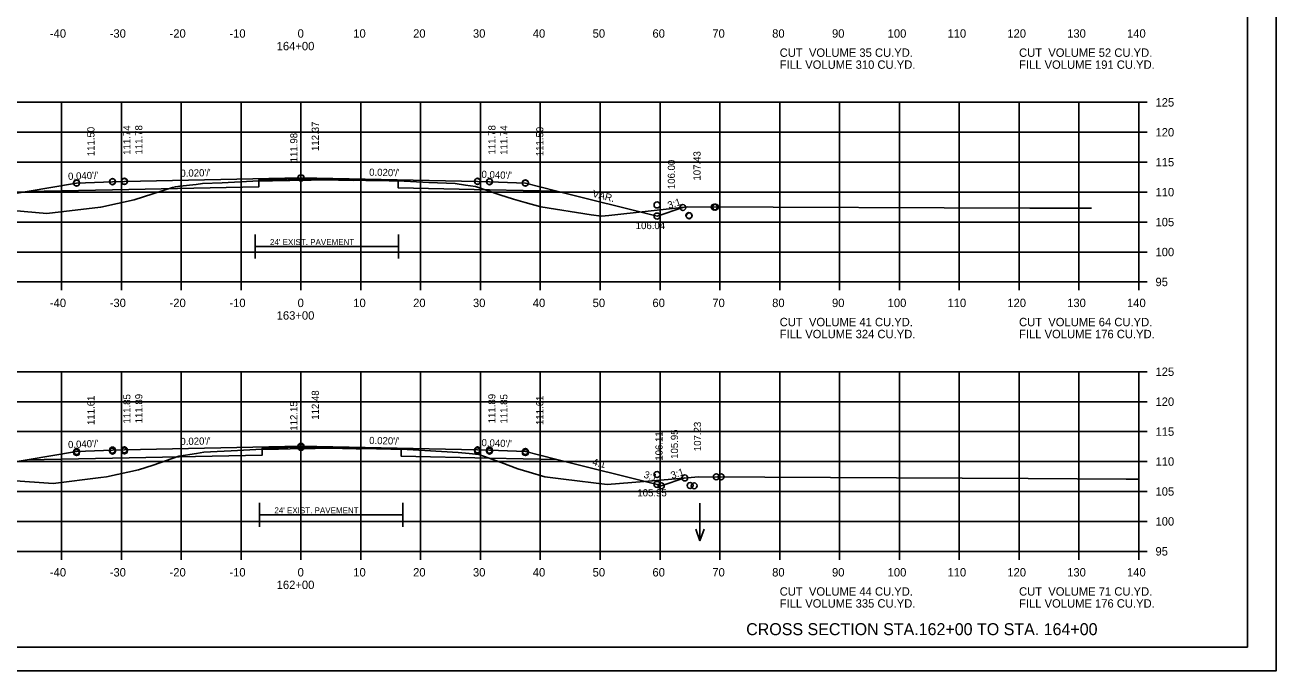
# Model space of a CAD drawing. Extents: x 1175611 to 1176402, y -433344 to -416213.
# Drawn here: x 1175734.9 to 1175943.9, y -428223.4 to -428115.5 of the extents above; entities that cross this region are included whole.
import ezdxf

# ---------------------------------------------------------------- set-up
doc = ezdxf.new("R2010")
doc.units = 0
for name, color, linetype in [('Default', 7, 'Continuous'), ('R_Alt Surface', 7, 'Continuous'), ('R_Axis', 7, 'Continuous'), ('R_Axis Annot', 7, 'Continuous'), ('R_Border', 7, 'Continuous'), ('R_Draft', 7, 'Continuous'), ('R_Exist Surface', 7, 'Continuous'), ('R_Fin Surface', 7, 'Continuous'), ('R_Grid', 7, 'Continuous'), ('R_No Plot', 7, 'Continuous'), ('R_Water Annot', 7, 'Continuous'), ('R_Xsect Elev', 7, 'Continuous'), ('R_Xsect Slope', 7, 'Continuous')]:
    doc.layers.add(name, color=color, linetype=linetype)

msp = doc.modelspace()

# ---------------------------------------------------------------- linework, layer by layer
at = {"layer": 'R_Alt Surface'}
for p, q in [((1175785.29, -428152.5), (1175773.29, -428152.5)), ((1175785.29, -428152.5), (1175797.29, -428152.5)), ((1175786.02, -428197.32), (1175774.02, -428197.32)), ((1175786.02, -428197.32), (1175798.02, -428197.32))]:
    msp.add_line(p, q, dxfattribs=at)
for points in [[(1175735.2, -428143.32), (1175749.47, -428143.04), (1175773.93, -428142.55), (1175773.93, -428141.38), (1175780.97, -428141.24), (1175797.21, -428141.57), (1175797.22, -428142.73), (1175812.47, -428143.04), (1175823.75, -428143.26)], [(1175773.29, -428154.5), (1175773.29, -428150.5)], [(1175797.29, -428154.5), (1175797.29, -428150.5)], [(1175735.2, -428188.14), (1175749.47, -428187.85), (1175774.5, -428187.35), (1175774.51, -428186.18), (1175780.97, -428186.05), (1175797.73, -428186.39), (1175797.73, -428187.56), (1175812.47, -428187.85), (1175823.75, -428188.08)], [(1175774.02, -428199.32), (1175774.02, -428195.32)], [(1175798.02, -428199.32), (1175798.02, -428195.32)]]:
    msp.add_lwpolyline(points, dxfattribs=at)
at = {"layer": 'R_Axis'}
for p, q in [((1175920.97, -428158.44), (1175920.97, -428128.44)), ((1175922.37, -428128.44), (1175920.97, -428128.44)), ((1175922.37, -428133.44), (1175920.97, -428133.44)), ((1175922.37, -428138.44), (1175920.97, -428138.44)), ((1175922.37, -428143.44), (1175920.97, -428143.44)), ((1175922.37, -428148.44), (1175920.97, -428148.44)), ((1175922.37, -428153.44), (1175920.97, -428153.44)), ((1175640.97, -428158.44), (1175920.97, -428158.44)), ((1175740.97, -428159.84), (1175740.97, -428158.44)), ((1175750.97, -428159.84), (1175750.97, -428158.44)), ((1175760.97, -428159.84), (1175760.97, -428158.44)), ((1175770.97, -428159.84), (1175770.97, -428158.44)), ((1175780.97, -428159.84), (1175780.97, -428158.44)), ((1175790.97, -428159.84), (1175790.97, -428158.44)), ((1175800.97, -428159.84), (1175800.97, -428158.44)), ((1175810.97, -428159.84), (1175810.97, -428158.44)), ((1175820.97, -428159.84), (1175820.97, -428158.44)), ((1175830.97, -428159.84), (1175830.97, -428158.44)), ((1175840.97, -428159.84), (1175840.97, -428158.44)), ((1175850.97, -428159.84), (1175850.97, -428158.44)), ((1175860.97, -428159.84), (1175860.97, -428158.44)), ((1175870.97, -428159.84), (1175870.97, -428158.44)), ((1175880.97, -428159.84), (1175880.97, -428158.44)), ((1175890.97, -428159.84), (1175890.97, -428158.44)), ((1175900.97, -428159.84), (1175900.97, -428158.44)), ((1175910.97, -428159.84), (1175910.97, -428158.44)), ((1175920.97, -428159.84), (1175920.97, -428158.44)), ((1175922.37, -428158.44), (1175920.97, -428158.44)), ((1175920.97, -428203.44), (1175920.97, -428173.44)), ((1175922.37, -428173.44), (1175920.97, -428173.44)), ((1175922.37, -428178.44), (1175920.97, -428178.44)), ((1175922.37, -428183.44), (1175920.97, -428183.44)), ((1175922.37, -428188.44), (1175920.97, -428188.44)), ((1175922.37, -428193.44), (1175920.97, -428193.44)), ((1175922.37, -428198.44), (1175920.97, -428198.44)), ((1175640.97, -428203.44), (1175920.97, -428203.44)), ((1175740.97, -428204.84), (1175740.97, -428203.44)), ((1175750.97, -428204.84), (1175750.97, -428203.44)), ((1175760.97, -428204.84), (1175760.97, -428203.44)), ((1175770.97, -428204.84), (1175770.97, -428203.44)), ((1175780.97, -428204.84), (1175780.97, -428203.44)), ((1175790.97, -428204.84), (1175790.97, -428203.44)), ((1175800.97, -428204.84), (1175800.97, -428203.44)), ((1175810.97, -428204.84), (1175810.97, -428203.44)), ((1175820.97, -428204.84), (1175820.97, -428203.44)), ((1175830.97, -428204.84), (1175830.97, -428203.44)), ((1175840.97, -428204.84), (1175840.97, -428203.44)), ((1175850.97, -428204.84), (1175850.97, -428203.44)), ((1175860.97, -428204.84), (1175860.97, -428203.44)), ((1175870.97, -428204.84), (1175870.97, -428203.44)), ((1175880.97, -428204.84), (1175880.97, -428203.44)), ((1175890.97, -428204.84), (1175890.97, -428203.44)), ((1175900.97, -428204.84), (1175900.97, -428203.44)), ((1175910.97, -428204.84), (1175910.97, -428203.44)), ((1175920.97, -428204.84), (1175920.97, -428203.44)), ((1175922.37, -428203.44), (1175920.97, -428203.44))]:
    msp.add_line(p, q, dxfattribs=at)
at = {"layer": 'R_Border'}
for q in [(1175939.15, -428013.98), (1175622.97, -428219.44)]:
    msp.add_line((1175939.15, -428219.44), q, dxfattribs=at)
at = {"layer": 'R_Exist Surface'}
for points in [[(1175732.83, -428146.53), (1175738.48, -428147.02), (1175747.49, -428145.94), (1175747.51, -428145.94), (1175747.52, -428145.94), (1175753.07, -428144.71), (1175759.52, -428142.69), (1175759.99, -428142.54), (1175760.71, -428142.46), (1175763.43, -428142.14), (1175764.53, -428142.02), (1175767.79, -428141.87), (1175773.93, -428141.58), (1175774.13, -428141.57), (1175774.19, -428141.56), (1175775.88, -428141.57), (1175776.22, -428141.57), (1175778.76, -428141.5), (1175779.13, -428141.49), (1175782.69, -428141.42), (1175783.39, -428141.41), (1175785.02, -428141.39), (1175785.29, -428141.39), (1175785.52, -428141.39), (1175785.74, -428141.39), (1175787.27, -428141.42), (1175787.68, -428141.43), (1175789.73, -428141.48), (1175790.92, -428141.46), (1175791.19, -428141.46), (1175791.8, -428141.47), (1175795.73, -428141.57), (1175795.97, -428141.57), (1175797.21, -428141.57), (1175802.34, -428141.81), (1175806.73, -428142.02), (1175808.44, -428142.26), (1175810.12, -428142.5), (1175814.23, -428143.88), (1175816.47, -428144.64), (1175818.42, -428145.19), (1175821.06, -428145.92), (1175829.48, -428147.21), (1175831.18, -428147.47), (1175832.43, -428147.34), (1175845.56, -428145.92), (1175902.76, -428146.11), (1175909.97, -428146.13), (1175910.17, -428146.13), (1175913.05, -428146.13)], [(1175725.38, -428191.09), (1175739.54, -428192.12), (1175747.5, -428191.1), (1175748.5, -428190.97), (1175750.25, -428190.6), (1175753.84, -428189.85), (1175756.25, -428189.02), (1175760.58, -428187.54), (1175763.52, -428187.08), (1175764.74, -428186.9), (1175766.98, -428186.78), (1175769.32, -428186.66), (1175774.51, -428186.4), (1175774.55, -428186.39), (1175774.59, -428186.39), (1175775.86, -428186.38), (1175777.19, -428186.37), (1175779.15, -428186.33), (1175783.32, -428186.25), (1175785.8, -428186.2), (1175785.91, -428186.2), (1175786.02, -428186.21), (1175786.94, -428186.23), (1175787.89, -428186.25), (1175789.03, -428186.28), (1175790.19, -428186.3), (1175791.02, -428186.29), (1175791.6, -428186.28), (1175793.61, -428186.34), (1175796, -428186.4), (1175796.94, -428186.4), (1175797.67, -428186.39), (1175797.73, -428186.39), (1175801.69, -428186.62), (1175807.25, -428186.93), (1175809.1, -428187.11), (1175810.7, -428187.26), (1175814.41, -428188.61), (1175817.19, -428189.63), (1175819.12, -428190.22), (1175821.75, -428190.99), (1175824.83, -428191.39), (1175832.16, -428192.28), (1175840.37, -428191.61), (1175847.44, -428190.97), (1175902.5, -428191.29), (1175918.85, -428191.39), (1175920.97, -428191.38)]]:
    msp.add_lwpolyline(points, dxfattribs=at)
at = {"layer": 'R_Fin Surface'}
for points in [[(1175720.47, -428145.95), (1175721.47, -428145.61), (1175735.2, -428143.32), (1175743.47, -428141.94), (1175749.47, -428141.7), (1175751.47, -428141.66), (1175780.97, -428141.07), (1175810.47, -428141.66), (1175812.47, -428141.7), (1175818.47, -428141.94), (1175823.75, -428143.26), (1175840.47, -428147.44), (1175844.79, -428146.01)], [(1175719.55, -428191.06), (1175721.47, -428190.42), (1175735.2, -428188.14), (1175743.47, -428186.76), (1175749.47, -428186.52), (1175751.47, -428186.48), (1175780.97, -428185.89), (1175810.47, -428186.48), (1175812.47, -428186.52), (1175818.47, -428186.76), (1175823.75, -428188.08), (1175840.47, -428192.26), (1175841.18, -428192.49), (1175845.12, -428191.18)]]:
    msp.add_lwpolyline(points, dxfattribs=at)
at = {"layer": 'R_Grid'}
for p, q in [((1175640.97, -428128.44), (1175920.97, -428128.44)), ((1175740.97, -428158.44), (1175740.97, -428128.44)), ((1175750.97, -428158.44), (1175750.97, -428128.44)), ((1175760.97, -428158.44), (1175760.97, -428128.44)), ((1175770.97, -428158.44), (1175770.97, -428128.44)), ((1175780.97, -428158.44), (1175780.97, -428128.44)), ((1175790.97, -428158.44), (1175790.97, -428128.44)), ((1175800.97, -428158.44), (1175800.97, -428128.44)), ((1175810.97, -428158.44), (1175810.97, -428128.44)), ((1175820.97, -428158.44), (1175820.97, -428128.44)), ((1175830.97, -428158.44), (1175830.97, -428128.44)), ((1175840.97, -428158.44), (1175840.97, -428128.44)), ((1175850.97, -428158.44), (1175850.97, -428128.44)), ((1175860.97, -428158.44), (1175860.97, -428128.44)), ((1175870.97, -428158.44), (1175870.97, -428128.44)), ((1175880.97, -428158.44), (1175880.97, -428128.44)), ((1175890.97, -428158.44), (1175890.97, -428128.44)), ((1175900.97, -428158.44), (1175900.97, -428128.44)), ((1175910.97, -428158.44), (1175910.97, -428128.44)), ((1175920.97, -428158.44), (1175920.97, -428128.44)), ((1175640.97, -428133.44), (1175920.97, -428133.44)), ((1175640.97, -428138.44), (1175920.97, -428138.44)), ((1175640.97, -428143.44), (1175920.97, -428143.44)), ((1175640.97, -428148.44), (1175920.97, -428148.44)), ((1175640.97, -428153.44), (1175920.97, -428153.44)), ((1175640.97, -428158.44), (1175920.97, -428158.44)), ((1175640.97, -428173.44), (1175920.97, -428173.44)), ((1175740.97, -428203.44), (1175740.97, -428173.44)), ((1175750.97, -428203.44), (1175750.97, -428173.44)), ((1175760.97, -428203.44), (1175760.97, -428173.44)), ((1175770.97, -428203.44), (1175770.97, -428173.44)), ((1175780.97, -428203.44), (1175780.97, -428173.44)), ((1175790.97, -428203.44), (1175790.97, -428173.44)), ((1175800.97, -428203.44), (1175800.97, -428173.44)), ((1175810.97, -428203.44), (1175810.97, -428173.44)), ((1175820.97, -428203.44), (1175820.97, -428173.44)), ((1175830.97, -428203.44), (1175830.97, -428173.44)), ((1175840.97, -428203.44), (1175840.97, -428173.44)), ((1175850.97, -428203.44), (1175850.97, -428173.44)), ((1175860.97, -428203.44), (1175860.97, -428173.44)), ((1175870.97, -428203.44), (1175870.97, -428173.44)), ((1175880.97, -428203.44), (1175880.97, -428173.44)), ((1175890.97, -428203.44), (1175890.97, -428173.44)), ((1175900.97, -428203.44), (1175900.97, -428173.44)), ((1175910.97, -428203.44), (1175910.97, -428173.44)), ((1175920.97, -428203.44), (1175920.97, -428173.44)), ((1175640.97, -428178.44), (1175920.97, -428178.44)), ((1175640.97, -428183.44), (1175920.97, -428183.44)), ((1175640.97, -428188.44), (1175920.97, -428188.44)), ((1175640.97, -428193.44), (1175920.97, -428193.44)), ((1175640.97, -428198.44), (1175920.97, -428198.44)), ((1175640.97, -428203.44), (1175920.97, -428203.44))]:
    msp.add_line(p, q, dxfattribs=at)
at = {"layer": 'R_No Plot'}
msp.add_line((1175610.57, -428223.42), (1175943.91, -428223.42), dxfattribs=at)
msp.add_lwpolyline([(1175610.57, -428010.08), (1175943.91, -428010.08), (1175943.91, -428223.42), (1175610.57, -428223.42)], close=True, dxfattribs=at)
for centre in [(1175743.47, -428141.91), (1175743.47, -428141.94), (1175749.47, -428141.67), (1175749.47, -428141.7), (1175751.47, -428141.63), (1175751.47, -428141.66), (1175780.97, -428141.04), (1175780.97, -428141.07), (1175810.47, -428141.63), (1175810.47, -428141.66), (1175812.47, -428141.67), (1175812.47, -428141.7), (1175818.47, -428141.91), (1175818.47, -428141.94), (1175840.47, -428145.58), (1175844.79, -428146.01), (1175850.04, -428145.94), (1175850.25, -428145.94), (1175840.47, -428147.44), (1175845.8, -428147.35), (1175845.85, -428147.4), (1175780.97, -428185.89), (1175743.47, -428186.76), (1175743.47, -428186.94), (1175749.47, -428186.52), (1175749.47, -428186.7), (1175751.47, -428186.48), (1175751.47, -428186.66), (1175780.97, -428186.07), (1175810.47, -428186.48), (1175810.47, -428186.66), (1175812.47, -428186.52), (1175812.47, -428186.7), (1175818.47, -428186.76), (1175818.47, -428186.94), (1175840.47, -428190.61), (1175840.47, -428192.26), (1175845.12, -428191.18), (1175850.37, -428190.99), (1175851.18, -428191), (1175841.18, -428192.49), (1175846, -428192.45), (1175846.68, -428192.49)]:
    msp.add_circle(centre, 0.5, dxfattribs=at)
at = {"layer": 'R_Water Annot'}
for p, q in [((1175847.65, -428195.4), (1175847.65, -428201.68)), ((1175847.65, -428201.68), (1175846.95, -428199.76)), ((1175847.65, -428201.68), (1175848.35, -428199.76))]:
    msp.add_line(p, q, dxfattribs=at)

# ---------------------------------------------------------------- texts
at = {"layer": 'Default'}
for s, p in [('CUT  VOLUME 35 CU.YD.', (1175860.97, -428120.84)), ('CUT  VOLUME 52 CU.YD.', (1175900.97, -428120.84)), ('FILL VOLUME 310 CU.YD.', (1175860.97, -428122.84)), ('FILL VOLUME 191 CU.YD.', (1175900.97, -428122.84)), ('CUT  VOLUME 41 CU.YD.', (1175860.97, -428165.84)), ('CUT  VOLUME 64 CU.YD.', (1175900.97, -428165.84)), ('FILL VOLUME 324 CU.YD.', (1175860.97, -428167.84)), ('FILL VOLUME 176 CU.YD.', (1175900.97, -428167.84)), ('CUT  VOLUME 44 CU.YD.', (1175860.97, -428210.84)), ('CUT  VOLUME 71 CU.YD.', (1175900.97, -428210.84)), ('FILL VOLUME 335 CU.YD.', (1175860.97, -428212.84)), ('FILL VOLUME 176 CU.YD.', (1175900.97, -428212.84))]:
    msp.add_text(s, height=1.4, dxfattribs=at).set_placement(p)
at = {"layer": 'R_Alt Surface'}
for p in [(1175775.79, -428152.28), (1175776.52, -428197.09)]:
    msp.add_text("24' EXIST. PAVEMENT", height=1, dxfattribs=at).set_placement(p)
at = {"layer": 'R_Axis Annot'}
for s, p in [('-40', (1175739.01, -428117.64)), ('-30', (1175749.01, -428117.64)), ('-20', (1175759.01, -428117.64)), ('-10', (1175769.01, -428117.64)), ('0', (1175780.41, -428117.64)), ('10', (1175789.71, -428117.64)), ('20', (1175799.71, -428117.64)), ('30', (1175809.71, -428117.64)), ('40', (1175819.71, -428117.64)), ('50', (1175829.71, -428117.64)), ('60', (1175839.71, -428117.64)), ('70', (1175849.71, -428117.64)), ('80', (1175859.71, -428117.64)), ('90', (1175869.71, -428117.64)), ('100', (1175879.01, -428117.64)), ('110', (1175889.01, -428117.64)), ('120', (1175899.01, -428117.64)), ('130', (1175909.01, -428117.64)), ('140', (1175919.01, -428117.64)), ('164+00', (1175776.91, -428119.74)), ('125', (1175923.77, -428129.14)), ('120', (1175923.77, -428134.14)), ('115', (1175923.77, -428139.14)), ('110', (1175923.77, -428144.14)), ('105', (1175923.77, -428149.14)), ('100', (1175923.77, -428154.14)), ('95', (1175923.77, -428159.14)), ('-40', (1175739.01, -428162.64)), ('-30', (1175749.01, -428162.64)), ('-20', (1175759.01, -428162.64)), ('-10', (1175769.01, -428162.64)), ('0', (1175780.41, -428162.64)), ('10', (1175789.71, -428162.64)), ('20', (1175799.71, -428162.64)), ('30', (1175809.71, -428162.64)), ('40', (1175819.71, -428162.64)), ('50', (1175829.71, -428162.64)), ('60', (1175839.71, -428162.64)), ('70', (1175849.71, -428162.64)), ('80', (1175859.71, -428162.64)), ('90', (1175869.71, -428162.64)), ('100', (1175879.01, -428162.64)), ('110', (1175889.01, -428162.64)), ('120', (1175899.01, -428162.64)), ('130', (1175909.01, -428162.64)), ('140', (1175919.01, -428162.64)), ('163+00', (1175776.91, -428164.74)), ('125', (1175923.77, -428174.14)), ('120', (1175923.77, -428179.14)), ('115', (1175923.77, -428184.14)), ('110', (1175923.77, -428189.14)), ('105', (1175923.77, -428194.14)), ('100', (1175923.77, -428199.14)), ('95', (1175923.77, -428204.14)), ('-40', (1175739.01, -428207.64)), ('-30', (1175749.01, -428207.64)), ('-20', (1175759.01, -428207.64)), ('-10', (1175769.01, -428207.64)), ('0', (1175780.41, -428207.64)), ('10', (1175789.71, -428207.64)), ('20', (1175799.71, -428207.64)), ('30', (1175809.71, -428207.64)), ('40', (1175819.71, -428207.64)), ('50', (1175829.71, -428207.64)), ('60', (1175839.71, -428207.64)), ('70', (1175849.71, -428207.64)), ('80', (1175859.71, -428207.64)), ('90', (1175869.71, -428207.64)), ('100', (1175879.01, -428207.64)), ('110', (1175889.01, -428207.64)), ('120', (1175899.01, -428207.64)), ('130', (1175909.01, -428207.64)), ('140', (1175919.01, -428207.64)), ('162+00', (1175776.91, -428209.74))]:
    msp.add_text(s, height=1.4, dxfattribs=at).set_placement(p)
at = {"layer": 'R_Draft'}
msp.add_text('CROSS SECTION STA.162+00 TO STA. 164+00', height=2, dxfattribs=at).set_placement((1175855.37, -428217.44))
at = {"layer": 'R_Xsect Elev'}
for s, p in [('111.50', (1175746.47, -428137.44)), ('111.74', (1175752.47, -428137.2)), ('111.78', (1175754.47, -428137.16)), ('112.37', (1175783.97, -428136.57)), ('111.78', (1175813.47, -428137.16)), ('111.74', (1175815.47, -428137.2)), ('111.50', (1175821.47, -428137.44)), ('111.98', (1175780.37, -428138.46)), ('107.43', (1175847.75, -428141.51)), ('106.00', (1175843.47, -428142.94)), ('112.48', (1175783.97, -428181.46)), ('111.61', (1175746.47, -428182.33)), ('111.85', (1175752.47, -428182.09)), ('111.89', (1175754.47, -428182.05)), ('112.15', (1175780.37, -428183.29)), ('111.89', (1175813.47, -428182.05)), ('111.85', (1175815.47, -428182.09)), ('111.61', (1175821.47, -428182.33)), ('105.95', (1175843.98, -428187.99)), ('107.23', (1175847.83, -428186.71)), ('106.11', (1175841.4, -428188.3))]:
    msp.add_text(s, height=1.2, rotation=90, dxfattribs=at).set_placement(p)
for s, p in [('106.04', (1175836.91, -428149.62)), ('105.95', (1175837.18, -428194.26))]:
    msp.add_text(s, height=1.2, dxfattribs=at).set_placement(p)
at = {"layer": 'R_Xsect Slope'}
for s, rotation, p in [("0.020'/'", 1.1458, (1175760.83, -428140.88)), ("0.020'/'", 358.8542, (1175792.36, -428140.7)), ("0.040'/'", 2.2906, (1175742.07, -428141.4)), ("0.040'/'", 357.7094, (1175811.12, -428141.05)), ('VAR.', 345.9638, (1175829.59, -428144.21)), ('3:1', 18.4349, (1175842.47, -428146.25)), ("0.040'/'", 2.2906, (1175742.07, -428186.21)), ("0.020'/'", 1.1458, (1175760.83, -428185.69)), ("0.020'/'", 358.8542, (1175792.36, -428185.51)), ("0.040'/'", 357.7094, (1175811.12, -428185.86)), ('4:1', 345.9638, (1175829.59, -428189.02)), ('3:1', 18.4349, (1175842.99, -428191.36)), ('3:1', 341.5651, (1175838.16, -428191.1))]:
    msp.add_text(s, height=1.2, rotation=rotation, dxfattribs=at).set_placement(p)

doc.saveas('drawing.dxf')
